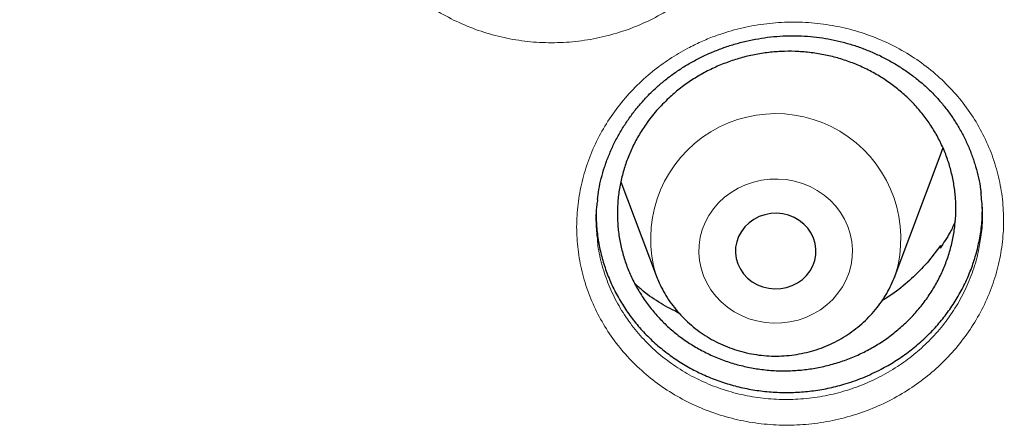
# Model space of a CAD drawing. Header units: millimetres. Extents: x 8 to 778, y 12 to 1829.
# Tile 294 of 335: x 379.47 to 389.25, y 1676.36 to 1680.41. Entities that reach past the tile are written whole.
import ezdxf

# ---------------------------------------------------------------- set-up
doc = ezdxf.new("R2010")
doc.units = ezdxf.units.MM

msp = doc.modelspace()

# ---------------------------------------------------------------- linework, layer by layer
at = {"color": 7, "linetype": 'Continuous', "lineweight": 30}
for p, q in [((388.6172, 1679.0557), (388.6457, 1679.1383)), ((388.1702, 1677.8675), (388.6172, 1679.0557)), ((385.4438, 1678.7984), (385.794, 1677.8675)), ((388.6157, 1678.1373), (388.6204, 1678.164)), ((388.6204, 1678.164), (388.624, 1678.15)), ((385.7945, 1677.8664), (385.7982, 1677.8567)), ((388.1702, 1677.8675), (388.173, 1677.875))]:
    msp.add_line(p, q, dxfattribs=at)
at = {"color": 8, "linetype": 'Continuous', "lineweight": 0, "flags": 128}
msp.add_lwpolyline([(386.2645, 1677.8639), (386.297, 1677.7926), (386.3374, 1677.7249), (386.3855, 1677.6618), (386.4405, 1677.6039), (386.5019, 1677.5519), (386.5689, 1677.5065), (386.6408, 1677.4681), (386.7166, 1677.4372), (386.7956, 1677.4142), (386.8767, 1677.3994), (386.9591, 1677.3929), (387.0418, 1677.3947), (387.1238, 1677.405), (387.2041, 1677.4235), (387.2818, 1677.45), (387.3559, 1677.4843), (387.4257, 1677.5258), (387.4903, 1677.5743), (387.549, 1677.6289), (387.601, 1677.6893), (387.6457, 1677.7545), (387.6827, 1677.8239), (387.7114, 1677.8966), (387.7316, 1677.9719), (387.743, 1678.0487), (387.7455, 1678.1262), (387.7391, 1678.2036), (387.7237, 1678.2798), (387.6997, 1678.354), (387.6673, 1678.4254), (387.6268, 1678.493), (387.5787, 1678.5562), (387.5237, 1678.6141), (387.4623, 1678.666), (387.3953, 1678.7115), (387.3235, 1678.7499), (387.2476, 1678.7807), (387.1686, 1678.8037), (387.0875, 1678.8186), (387.0051, 1678.8251), (386.9224, 1678.8232), (386.8405, 1678.813), (386.7602, 1678.7945), (386.6825, 1678.768), (386.6083, 1678.7337), (386.5385, 1678.6921), (386.4739, 1678.6437), (386.4152, 1678.589), (386.3632, 1678.5287), (386.3185, 1678.4635), (386.2815, 1678.3941), (386.2528, 1678.3213), (386.2326, 1678.2461), (386.2212, 1678.1693), (386.2187, 1678.0917), (386.2251, 1678.0144), (386.2405, 1677.9382), (386.2645, 1677.8639)], dxfattribs=at)
at = {"color": 7, "linetype": 'Continuous', "lineweight": 30, "flags": 128}
msp.add_lwpolyline([(386.6062, 1677.9806), (386.6308, 1677.9295), (386.6633, 1677.8824), (386.7028, 1677.8403), (386.7486, 1677.8043), (386.7996, 1677.775), (386.8547, 1677.7532), (386.9126, 1677.7394), (386.9721, 1677.7338), (387.0318, 1677.7366), (387.0904, 1677.7477), (387.1466, 1677.7669), (387.1991, 1677.7937), (387.2468, 1677.8276), (387.2885, 1677.8678), (387.3234, 1677.9133), (387.3507, 1677.9632), (387.3697, 1678.0164), (387.3801, 1678.0716), (387.3816, 1678.1277), (387.3742, 1678.1833), (387.358, 1678.2373), (387.3334, 1678.2885), (387.301, 1678.3356), (387.2614, 1678.3776), (387.2156, 1678.4137), (387.1646, 1678.4429), (387.1095, 1678.4647), (387.0516, 1678.4786), (386.9921, 1678.4841), (386.9324, 1678.4813), (386.8738, 1678.4702), (386.8176, 1678.4511), (386.7651, 1678.4242), (386.7174, 1678.3904), (386.6757, 1678.3502), (386.6408, 1678.3047), (386.6135, 1678.2548), (386.5945, 1678.2016), (386.5841, 1678.1463), (386.5826, 1678.0903), (386.59, 1678.0346), (386.6062, 1677.9806)], dxfattribs=at)
at = {"color": 8, "linetype": 'Continuous', "lineweight": 0}
msp.add_arc((386.9824, 1678.232), 1.2429, 343.31074, 197.10512, dxfattribs=at)
for points, knots in [([(374.4372, 1707.7458), (374.9494, 1707.7397), (375.9737, 1707.7275), (377.5073, 1707.6288), (379.0349, 1707.4715), (380.5537, 1707.2502), (382.0516, 1706.9684), (383.5261, 1706.6277), (384.9748, 1706.2299), (386.4038, 1705.7738), (387.819, 1705.2571), (389.2173, 1704.6796), (390.5954, 1704.0412), (391.9422, 1703.3466), (393.2551, 1702.597), (394.524, 1701.7988), (395.7473, 1700.9546), (396.9235, 1700.067), (398.0577, 1699.1326), (399.1544, 1698.1471), (400.2107, 1697.1115), (401.2235, 1696.027), (402.1844, 1694.9016), (403.0917, 1693.7378), (403.9385, 1692.5447), (404.7243, 1691.3256), (405.4489, 1690.0833), (406.1156, 1688.8127), (406.7269, 1687.5085), (407.2804, 1686.1725), (407.7736, 1684.8069), (408.2025, 1683.4222), (408.5657, 1682.0212), (408.8623, 1680.615), (409.0877, 1679.2063), (409.2271, 1678.0849), (409.2687, 1677.4296), (409.2804, 1677.2455)], [0, 0, 0, 0, 0.0292964, 0.0585927, 0.0878891, 0.1171854, 0.1464818, 0.1752551, 0.2040284, 0.2328017, 0.261575, 0.2908713, 0.3201677, 0.3494641, 0.3787604, 0.4080568, 0.4368301, 0.4656034, 0.4943767, 0.52315, 0.5524463, 0.5817427, 0.611039, 0.6403354, 0.6696318, 0.6984051, 0.7271784, 0.7559517, 0.7847249, 0.8140213, 0.8433177, 0.872614, 0.9019104, 0.9312068, 0.95998, 0.9887533, 1, 1, 1, 1]), ([(374.4372, 1706.3241), (373.9406, 1706.3182), (372.9475, 1706.3064), (371.4606, 1706.2107), (369.9795, 1706.0582), (368.5071, 1705.8436), (367.0548, 1705.5704), (365.6252, 1705.2401), (364.2206, 1704.8544), (362.8351, 1704.4122), (361.463, 1703.9113), (360.1073, 1703.3514), (358.7712, 1702.7324), (357.4655, 1702.0589), (356.1925, 1701.3322), (354.9622, 1700.5583), (353.7762, 1699.7398), (352.6359, 1698.8792), (351.5362, 1697.9733), (350.4729, 1697.0178), (349.4488, 1696.0138), (348.4669, 1694.9623), (347.5352, 1693.8712), (346.6556, 1692.7428), (345.8346, 1691.5861), (345.0727, 1690.4041), (344.3702, 1689.1996), (343.7238, 1687.9678), (343.1311, 1686.7033), (342.5945, 1685.408), (342.1162, 1684.084), (341.7005, 1682.7415), (341.3481, 1681.3831), (341.0614, 1680.0197), (340.8397, 1678.6541), (340.6819, 1677.2891), (340.5872, 1675.919), (340.5554, 1674.538), (340.5879, 1673.1486), (340.6862, 1671.7536), (340.8497, 1670.3641), (341.0782, 1668.9826), (341.3694, 1667.6201), (341.7215, 1666.2788), (342.1326, 1664.9611), (342.6039, 1663.6612), (343.1379, 1662.3739), (343.7346, 1661.102), (344.3944, 1659.8485), (345.1123, 1658.6234), (345.8868, 1657.4291), (346.7117, 1656.2749), (347.5841, 1655.1621), (348.5014, 1654.0923), (349.467, 1653.0606), (350.4854, 1652.0629), (351.5556, 1651.1021), (352.6764, 1650.1809), (353.8393, 1649.3068), (355.042, 1648.4816), (356.2749, 1647.7113), (357.5348, 1646.9965), (358.8186, 1646.3374), (360.1316, 1645.7309), (361.4794, 1645.1749), (362.86, 1644.6714), (364.2712, 1644.2228), (365.7022, 1643.8327), (367.15, 1643.5021), (368.6032, 1643.2331), (370.0587, 1643.0251), (371.5137, 1642.8771), (372.9741, 1642.7882), (374.4461, 1642.7584), (375.9269, 1642.7889), (377.4138, 1642.8811), (378.8949, 1643.0345), (380.3673, 1643.2488), (381.8197, 1643.5221), (383.2493, 1643.8525), (384.6538, 1644.2381), (386.0393, 1644.6803), (387.4114, 1645.1813), (388.7671, 1645.7412), (390.1032, 1646.3601), (391.409, 1647.0336), (392.6819, 1647.7603), (393.9122, 1648.5342), (395.0982, 1649.3527), (396.2386, 1650.2133), (397.3382, 1651.1193), (398.4016, 1652.0747), (399.4257, 1653.0787), (400.4076, 1654.1303), (401.3392, 1655.2213), (402.2189, 1656.3497), (403.0399, 1657.5064), (403.8017, 1658.6885), (404.5043, 1659.8929), (405.1507, 1661.1248), (405.7434, 1662.3892), (406.28, 1663.6845), (406.7582, 1665.0086), (407.1739, 1666.3511), (407.5263, 1667.7094), (407.813, 1669.0728), (408.0348, 1670.4384), (408.1925, 1671.8034), (408.2873, 1673.1736), (408.3191, 1674.5546), (408.2865, 1675.9439), (408.1883, 1677.3389), (408.0247, 1678.7284), (407.7963, 1680.1099), (407.505, 1681.4725), (407.1529, 1682.8137), (406.7418, 1684.1315), (406.2705, 1685.4313), (405.7366, 1686.7187), (405.1398, 1687.9906), (404.48, 1689.2441), (403.7622, 1690.4691), (402.9876, 1691.6634), (402.1627, 1692.8177), (401.2903, 1693.9304), (400.3731, 1695.0003), (399.4074, 1696.032), (398.389, 1697.0296), (397.3189, 1697.9904), (396.198, 1698.9116), (395.0351, 1699.7857), (393.8324, 1700.611), (392.5995, 1701.3812), (391.3396, 1702.096), (390.0558, 1702.7551), (388.7428, 1703.3616), (387.395, 1703.9176), (386.0144, 1704.4211), (384.6032, 1704.8698), (383.1723, 1705.2598), (381.7244, 1705.5904), (380.2712, 1705.8593), (378.8157, 1706.0676), (377.3607, 1706.2147), (375.9003, 1706.307), (374.9249, 1706.3184), (374.4372, 1706.3241)], [0, 0, 0, 0, 0.007, 0.014, 0.021, 0.028, 0.035, 0.041875, 0.04875, 0.055625, 0.0625, 0.0695, 0.0765, 0.0835, 0.0905, 0.0975, 0.104375, 0.11125, 0.118125, 0.125, 0.132, 0.139, 0.146, 0.153, 0.16, 0.166875, 0.17375, 0.180625, 0.1875, 0.1945, 0.2015, 0.2085, 0.2155, 0.2225, 0.229375, 0.23625, 0.243125, 0.25, 0.257, 0.264, 0.271, 0.278, 0.285, 0.291875, 0.29875, 0.305625, 0.3125, 0.3195, 0.3265, 0.3335, 0.3405, 0.3475, 0.354375, 0.36125, 0.368125, 0.375, 0.382, 0.389, 0.396, 0.403, 0.41, 0.416875, 0.42375, 0.430625, 0.4375, 0.4445, 0.4515, 0.4585, 0.4655, 0.4725, 0.479375, 0.48625, 0.493125, 0.5, 0.507, 0.514, 0.521, 0.528, 0.535, 0.541875, 0.54875, 0.555625, 0.5625, 0.5695, 0.5765, 0.5835, 0.5905, 0.5975, 0.604375, 0.61125, 0.618125, 0.625, 0.632, 0.639, 0.646, 0.653, 0.66, 0.666875, 0.67375, 0.680625, 0.6875, 0.6945, 0.7015, 0.7085, 0.7155, 0.7225, 0.729375, 0.73625, 0.743125, 0.75, 0.757, 0.764, 0.771, 0.778, 0.785, 0.791875, 0.79875, 0.805625, 0.8125, 0.8195, 0.8265, 0.8335, 0.8405, 0.8475, 0.854375, 0.86125, 0.868125, 0.875, 0.882, 0.889, 0.896, 0.903, 0.91, 0.916875, 0.92375, 0.930625, 0.9375, 0.9445, 0.9515, 0.9585, 0.9655, 0.9725, 0.979375, 0.98625, 0.993125, 1, 1, 1, 1]), ([(383.0941, 1683.3932), (383.1242, 1683.4294), (383.1844, 1683.5019), (383.3055, 1683.6245), (383.4608, 1683.7571), (383.656, 1683.8897), (383.8652, 1684.0011), (384.0863, 1684.0892), (384.316, 1684.1538), (384.5518, 1684.1938), (384.7907, 1684.2079), (385.0297, 1684.1968), (385.2655, 1684.1606), (385.4949, 1684.0989), (385.7152, 1684.0134), (385.9239, 1683.9051), (386.1177, 1683.7746), (386.2947, 1683.6245), (386.4529, 1683.4565), (386.5893, 1683.2722), (386.7033, 1683.0745), (386.7933, 1682.8658), (386.8573, 1682.6481), (386.8954, 1682.4248), (386.9069, 1682.1987), (386.8911, 1681.9726), (386.8493, 1681.7495), (386.7827, 1681.5358), (386.6934, 1681.3341), (386.5825, 1681.142), (386.4474, 1680.9588), (386.2889, 1680.7877), (386.1116, 1680.6341), (385.9172, 1680.5005), (385.7086, 1680.3881), (385.4884, 1680.2981), (385.2589, 1680.2325), (385.0233, 1680.1913), (384.7847, 1680.1751), (384.5461, 1680.185), (384.3105, 1680.2199), (384.0806, 1680.2795), (383.8597, 1680.3638), (383.6503, 1680.471), (383.4552, 1680.5996), (383.2774, 1680.7488), (383.1185, 1680.9157), (382.9799, 1681.0987), (382.8645, 1681.2961), (382.7732, 1681.505), (382.7069, 1681.7223), (382.6675, 1681.9456), (382.6546, 1682.1717), (382.6682, 1682.398), (382.7091, 1682.6214), (382.7756, 1682.8393), (382.8643, 1683.0417), (382.9698, 1683.2277), (383.0527, 1683.338), (383.0941, 1683.3932)], [0, 0, 0, 0, 0.010883, 0.021766, 0.039632, 0.057554, 0.075419, 0.093289, 0.111215, 0.129084, 0.146996, 0.164966, 0.182878, 0.200765, 0.218709, 0.236596, 0.254468, 0.272397, 0.290269, 0.308128, 0.326043, 0.343901, 0.361783, 0.379722, 0.397605, 0.415447, 0.433345, 0.451185, 0.468077, 0.484969, 0.502833, 0.520754, 0.538619, 0.556478, 0.574394, 0.592253, 0.610138, 0.628081, 0.645966, 0.663844, 0.68178, 0.699658, 0.717546, 0.735491, 0.753379, 0.771227, 0.789132, 0.80698, 0.824894, 0.842866, 0.860782, 0.878658, 0.896592, 0.914469, 0.93231, 0.950208, 0.96805, 0.984025, 1, 1, 1, 1]), ([(386.109, 1680.1247), (386.1519, 1680.1463), (386.2377, 1680.1897), (386.4005, 1680.2558), (386.5984, 1680.3178), (386.8327, 1680.3647), (387.0706, 1680.3868), (387.3092, 1680.383), (387.5456, 1680.3545), (387.7769, 1680.3012), (388, 1680.2229), (388.2123, 1680.1216), (388.4109, 1679.9984), (388.5928, 1679.8544), (388.7562, 1679.6921), (388.8992, 1679.5134), (389.0193, 1679.32), (389.1157, 1679.1151), (389.1872, 1678.901), (389.232, 1678.6803), (389.2507, 1678.4559), (389.2428, 1678.2305), (389.2076, 1678.007), (389.1463, 1677.788), (389.0597, 1677.5767), (388.9484, 1677.3758), (388.8147, 1677.1876), (388.6624, 1677.0174), (388.4947, 1676.8669), (388.3115, 1676.7333), (388.1101, 1676.6172), (387.8927, 1676.5212), (387.6657, 1676.4482), (387.4318, 1676.4002), (387.1941, 1676.3769), (386.9554, 1676.3785), (386.7188, 1676.4061), (386.4871, 1676.4583), (386.2635, 1676.5345), (386.051, 1676.6347), (385.8519, 1676.7566), (385.6687, 1676.8988), (385.5043, 1677.0602), (385.3601, 1677.2382), (385.2381, 1677.4303), (385.1406, 1677.6347), (385.0679, 1677.8481), (385.0205, 1678.0684), (385.0005, 1678.2931), (385.0072, 1678.5191), (385.0403, 1678.7433), (385.1003, 1678.9627), (385.1856, 1679.1745), (385.2951, 1679.3764), (385.4281, 1679.5653), (385.5821, 1679.7394), (385.7495, 1679.8907), (385.9252, 1680.0206), (386.0477, 1680.09), (386.109, 1680.1247)], [0, 0, 0, 0, 0.010891, 0.021781, 0.039648, 0.057571, 0.075436, 0.093306, 0.111232, 0.1291, 0.147011, 0.164979, 0.18289, 0.200775, 0.218718, 0.236603, 0.254474, 0.272401, 0.290272, 0.30813, 0.326045, 0.343902, 0.361785, 0.379725, 0.397608, 0.415452, 0.433352, 0.451193, 0.468088, 0.484983, 0.502848, 0.52077, 0.538635, 0.556495, 0.574411, 0.592271, 0.610155, 0.628097, 0.645982, 0.663858, 0.681792, 0.699668, 0.717555, 0.735498, 0.753385, 0.771231, 0.789135, 0.806982, 0.824896, 0.842868, 0.860783, 0.878661, 0.896596, 0.914474, 0.932317, 0.950217, 0.96806, 0.98403, 1, 1, 1, 1]), ([(385.2117, 1678.2106), (385.213, 1678.1943), (385.2196, 1678.1105), (385.256, 1677.9621), (385.3203, 1677.7687), (385.409, 1677.5838), (385.5193, 1677.4099), (385.6498, 1677.2489), (385.7986, 1677.1029), (385.9644, 1676.9744), (386.1446, 1676.8643), (386.3369, 1676.7739), (386.5394, 1676.7051), (386.749, 1676.6582), (386.9632, 1676.6336), (387.1792, 1676.6324), (387.3943, 1676.6538), (387.606, 1676.6976), (387.8114, 1676.764), (388.0081, 1676.8513), (388.1904, 1676.9567), (388.3562, 1677.0779), (388.5081, 1677.2145), (388.6459, 1677.3689), (388.7669, 1677.5395), (388.8678, 1677.7215), (388.9455, 1677.9131), (388.9991, 1678.0969), (389.0153, 1678.2177), (389.0224, 1678.2706)], [0, 0, 0, 0, 0.00928, 0.047792, 0.086426, 0.124936, 0.163518, 0.202224, 0.240806, 0.279374, 0.318065, 0.356633, 0.395216, 0.433922, 0.472504, 0.511033, 0.549685, 0.588214, 0.62675, 0.665409, 0.703944, 0.740419, 0.776894, 0.815382, 0.853996, 0.89249, 0.931063, 0.96976, 1, 1, 1, 1])]:
    msp.add_open_spline(points, degree=3, knots=knots, dxfattribs=at)
at = {"color": 7, "linetype": 'Continuous', "lineweight": 30}
for points, knots in [([(341.9115, 1678.1609), (341.9236, 1678.2583), (341.9553, 1678.5133), (342.0154, 1678.9249), (342.0909, 1679.3956), (342.1744, 1679.8651), (342.2656, 1680.3334), (342.3645, 1680.8003), (342.4712, 1681.2656), (342.5855, 1681.7294), (342.7074, 1682.1915), (342.837, 1682.6517), (342.9742, 1683.11), (343.1189, 1683.5662), (343.2712, 1684.0203), (343.4309, 1684.4721), (343.5981, 1684.9215), (343.7727, 1685.3685), (343.9546, 1685.8128), (344.1439, 1686.2545), (344.3405, 1686.6933), (344.5442, 1687.1293), (344.7552, 1687.5622), (344.9733, 1687.992), (345.1984, 1688.4186), (345.4306, 1688.8419), (345.6697, 1689.2617), (345.9158, 1689.678), (346.1687, 1690.0907), (346.4284, 1690.4996), (346.6948, 1690.9048), (346.9679, 1691.306), (347.2475, 1691.7032), (347.5337, 1692.0963), (347.8264, 1692.4851), (348.1255, 1692.8697), (348.4308, 1693.2499), (348.7424, 1693.6256), (349.0602, 1693.9967), (349.3841, 1694.3631), (349.714, 1694.7249), (350.0498, 1695.0817), (350.3915, 1695.4337), (350.7389, 1695.7806), (351.0921, 1696.1224), (351.4508, 1696.4591), (351.8151, 1696.7905), (352.1848, 1697.1166), (352.5598, 1697.4373), (352.9401, 1697.7525), (353.3256, 1698.0621), (353.7161, 1698.3661), (354.1116, 1698.6643), (354.512, 1698.9568), (354.9171, 1699.2434), (355.327, 1699.5241), (355.7414, 1699.7988), (356.1603, 1700.0675), (356.5837, 1700.33), (357.0112, 1700.5864), (357.443, 1700.8365), (357.8789, 1701.0803), (358.3187, 1701.3178), (358.7624, 1701.5488), (359.2099, 1701.7733), (359.661, 1701.9913), (360.1157, 1702.2028), (360.5738, 1702.4076), (361.0353, 1702.6057), (361.4999, 1702.7971), (361.9677, 1702.9817), (362.4384, 1703.1595), (362.9121, 1703.3304), (363.3885, 1703.4945), (363.8675, 1703.6515), (364.3491, 1703.8017), (364.8332, 1703.9447), (365.3195, 1704.0808), (365.808, 1704.2097), (366.2986, 1704.3316), (366.7911, 1704.4463), (367.2855, 1704.5538), (367.7816, 1704.6541), (368.2793, 1704.7472), (368.7784, 1704.8331), (369.279, 1704.9117), (369.7807, 1704.983), (370.2836, 1705.047), (370.7875, 1705.1037), (371.2922, 1705.1531), (371.7977, 1705.1951), (372.3039, 1705.2298), (372.8105, 1705.2571), (373.3176, 1705.2771), (373.8249, 1705.2897), (374.3324, 1705.2949), (374.8398, 1705.2927), (375.3472, 1705.2832), (375.8544, 1705.2663), (376.3612, 1705.242), (376.8676, 1705.2104), (377.3734, 1705.1714), (377.8785, 1705.125), (378.3827, 1705.0714), (378.886, 1705.0104), (379.3882, 1704.9421), (379.8893, 1704.8665), (380.389, 1704.7836), (380.8873, 1704.6935), (381.3841, 1704.5961), (381.8792, 1704.4916), (382.3725, 1704.3799), (382.8639, 1704.261), (383.3533, 1704.1349), (383.8405, 1704.0018), (384.3255, 1703.8617), (384.8081, 1703.7144), (385.2882, 1703.5602), (385.7657, 1703.3991), (386.2405, 1703.231), (386.7125, 1703.056), (387.1815, 1702.8742), (387.6474, 1702.6857), (388.1102, 1702.4903), (388.5697, 1702.2883), (389.0258, 1702.0796), (389.4784, 1701.8643), (389.9274, 1701.6424), (390.3726, 1701.4141), (390.8141, 1701.1793), (391.2516, 1700.9381), (391.6851, 1700.6906), (392.1144, 1700.4368), (392.5395, 1700.1769), (392.9602, 1699.9107), (393.3765, 1699.6385), (393.7883, 1699.3603), (394.1954, 1699.0761), (394.5977, 1698.7861), (394.9953, 1698.4902), (395.3878, 1698.1886), (395.7754, 1697.8813), (396.1578, 1697.5684), (396.535, 1697.25), (396.9069, 1696.9262), (397.2735, 1696.597), (397.6345, 1696.2625), (397.99, 1695.9228), (398.3398, 1695.5779), (398.6838, 1695.2281), (399.0221, 1694.8732), (399.3544, 1694.5135), (399.6808, 1694.1491), (400.0011, 1693.7799), (400.3153, 1693.4061), (400.6232, 1693.0277), (400.9249, 1692.645), (401.2202, 1692.2579), (401.5091, 1691.8666), (401.7914, 1691.4711), (402.0672, 1691.0715), (402.3364, 1690.668), (402.5989, 1690.2607), (402.8546, 1689.8495), (403.1035, 1689.4347), (403.3455, 1689.0163), (403.5806, 1688.5945), (403.8086, 1688.1693), (404.0297, 1687.7408), (404.2436, 1687.3092), (404.4503, 1686.8745), (404.6499, 1686.4369), (404.8422, 1685.9964), (405.0272, 1685.5531), (405.2048, 1685.1072), (405.3751, 1684.6588), (405.5379, 1684.208), (405.6932, 1683.7549), (405.8411, 1683.2995), (405.9814, 1682.8421), (406.1141, 1682.3827), (406.2393, 1681.9214), (406.3568, 1681.4583), (406.4666, 1680.9936), (406.5687, 1680.5273), (406.6631, 1680.0597), (406.7498, 1679.5907), (406.8288, 1679.1205), (406.8996, 1678.6491), (406.955, 1678.2428), (406.9837, 1677.9932), (406.9942, 1677.9015)], [0, 0, 0, 0, 0.003286, 0.008601, 0.013916, 0.019231, 0.024547, 0.029862, 0.035177, 0.040492, 0.045807, 0.051122, 0.056437, 0.061752, 0.067067, 0.072382, 0.077697, 0.083012, 0.088327, 0.093642, 0.098956, 0.104271, 0.109586, 0.1149, 0.120215, 0.125529, 0.130844, 0.136158, 0.141473, 0.146787, 0.152101, 0.157415, 0.16273, 0.168044, 0.173358, 0.178672, 0.183986, 0.1893, 0.194614, 0.199927, 0.205241, 0.210555, 0.215868, 0.221182, 0.226496, 0.231809, 0.237123, 0.242436, 0.247749, 0.253063, 0.258376, 0.263689, 0.269003, 0.274316, 0.279629, 0.284942, 0.290255, 0.295568, 0.300881, 0.306194, 0.311507, 0.31682, 0.322133, 0.327445, 0.332758, 0.338071, 0.343384, 0.348696, 0.354009, 0.359322, 0.364634, 0.369947, 0.37526, 0.380572, 0.385885, 0.391197, 0.39651, 0.401822, 0.407135, 0.412447, 0.417759, 0.423072, 0.428384, 0.433697, 0.439009, 0.444321, 0.449634, 0.454946, 0.460258, 0.465571, 0.470883, 0.476195, 0.481508, 0.48682, 0.492132, 0.497444, 0.502757, 0.508069, 0.513381, 0.518694, 0.524006, 0.529318, 0.53463, 0.539943, 0.545255, 0.550567, 0.55588, 0.561192, 0.566504, 0.571817, 0.577129, 0.582441, 0.587754, 0.593066, 0.598379, 0.603691, 0.609003, 0.614316, 0.619628, 0.624941, 0.630253, 0.635566, 0.640878, 0.646191, 0.651504, 0.656816, 0.662129, 0.667442, 0.672754, 0.678067, 0.68338, 0.688692, 0.694005, 0.699318, 0.704631, 0.709944, 0.715257, 0.72057, 0.725883, 0.731196, 0.736509, 0.741822, 0.747135, 0.752449, 0.757762, 0.763075, 0.768388, 0.773702, 0.779015, 0.784329, 0.789642, 0.794956, 0.80027, 0.805583, 0.810897, 0.816211, 0.821525, 0.826838, 0.832152, 0.837466, 0.84278, 0.848094, 0.853409, 0.858723, 0.864037, 0.869351, 0.874666, 0.87998, 0.885294, 0.890609, 0.895923, 0.901238, 0.906553, 0.911867, 0.917182, 0.922497, 0.927812, 0.933126, 0.938441, 0.943756, 0.949071, 0.954386, 0.959701, 0.965016, 0.970331, 0.975647, 0.980962, 0.986277, 0.991592, 0.996907, 1, 1, 1, 1]), ([(385.8766, 1679.803), (385.8921, 1679.8153), (385.9384, 1679.8521), (386.0193, 1679.9093), (386.1209, 1679.9726), (386.2271, 1680.03), (386.3375, 1680.0815), (386.4517, 1680.1266), (386.5689, 1680.165), (386.6885, 1680.1965), (386.8098, 1680.2209), (386.9321, 1680.238), (387.0546, 1680.2477), (387.1766, 1680.25), (387.2975, 1680.2449), (387.4168, 1680.2323), (387.535, 1680.2126), (387.6524, 1680.1856), (387.7688, 1680.1514), (387.8834, 1680.11), (387.9955, 1680.0617), (388.1043, 1680.0068), (388.209, 1679.9455), (388.3088, 1679.8784), (388.4031, 1679.8059), (388.4914, 1679.7285), (388.5731, 1679.6466), (388.6484, 1679.5601), (388.7178, 1679.469), (388.7813, 1679.373), (388.8387, 1679.2724), (388.8894, 1679.1678), (388.9331, 1679.0598), (388.9697, 1678.9491), (388.9982, 1678.8361), (389.0158, 1678.7479), (389.0212, 1678.6971), (389.0226, 1678.6848)], [0, 0, 0, 0, 0.014571, 0.04357, 0.07271, 0.102053, 0.131577, 0.161245, 0.191014, 0.220832, 0.250629, 0.280344, 0.309924, 0.339325, 0.368509, 0.397399, 0.426293, 0.455544, 0.485099, 0.514896, 0.544858, 0.574903, 0.604931, 0.63484, 0.664554, 0.694008, 0.723157, 0.752049, 0.781124, 0.810537, 0.840203, 0.870075, 0.900097, 0.930208, 0.960343, 0.990422, 1, 1, 1, 1]), ([(385.92, 1679.6297), (385.9542, 1679.66), (386.0227, 1679.7207), (386.1359, 1679.802), (386.2567, 1679.8755), (386.3835, 1679.9389), (386.5148, 1679.9918), (386.6493, 1680.034), (386.7886, 1680.0658), (386.9293, 1680.0862), (387.0706, 1680.0954), (387.2117, 1680.0934), (387.3536, 1680.0801), (387.4933, 1680.0554), (387.6296, 1680.0198), (387.7613, 1679.9737), (387.8898, 1679.9167), (388.0118, 1679.8498), (388.1273, 1679.7734), (388.2347, 1679.6886), (388.3353, 1679.5943), (388.4264, 1679.4928), (388.5079, 1679.3842), (388.579, 1679.2702), (388.6404, 1679.1493), (388.6903, 1679.0246), (388.7287, 1678.8962), (388.7555, 1678.7658), (388.7707, 1678.632), (388.7738, 1678.4981), (388.7649, 1678.3643), (388.7443, 1678.2323), (388.7117, 1678.1006), (388.6677, 1677.9726), (388.6124, 1677.8484), (388.5468, 1677.7296), (388.4701, 1677.6149), (388.3838, 1677.5072), (388.2884, 1677.4066), (388.1852, 1677.3144), (388.0729, 1677.2295), (387.9541, 1677.1543), (387.8293, 1677.0888), (387.7, 1677.0335), (387.5648, 1676.9881), (387.427, 1676.9539), (387.2873, 1676.9308), (387.1465, 1676.9187), (387.0037, 1676.9179), (386.8618, 1676.9285), (386.722, 1676.9504), (386.5857, 1676.983), (386.4513, 1677.0269), (386.3224, 1677.0812), (386.1989, 1677.1456), (386.0824, 1677.2192), (385.9717, 1677.3028), (385.8697, 1677.3946), (385.7764, 1677.4943), (385.6928, 1677.6004), (385.6183, 1677.7143), (385.5547, 1677.8333), (385.5021, 1677.957), (385.4609, 1678.0838), (385.4309, 1678.2151), (385.4129, 1678.3478), (385.4069, 1678.4815), (385.4127, 1678.6146), (385.4305, 1678.7486), (385.4601, 1678.88), (385.5014, 1679.0088), (385.5535, 1679.1333), (385.6171, 1679.2549), (385.6975, 1679.3801), (385.7965, 1679.5078), (385.8787, 1679.5889), (385.92, 1679.6297)], [0, 0, 0, 0, 0.013191, 0.026474, 0.040046, 0.053717, 0.066908, 0.080336, 0.093763, 0.107434, 0.120626, 0.133909, 0.147481, 0.161154, 0.174343, 0.187769, 0.201195, 0.214865, 0.228051, 0.241473, 0.254895, 0.268561, 0.281743, 0.295161, 0.308579, 0.322241, 0.335421, 0.348836, 0.362252, 0.375911, 0.389091, 0.402507, 0.415922, 0.429582, 0.442764, 0.456183, 0.469601, 0.483264, 0.49645, 0.509873, 0.523295, 0.536962, 0.550152, 0.563578, 0.577004, 0.590675, 0.603866, 0.61715, 0.630722, 0.644394, 0.657585, 0.671011, 0.684438, 0.698109, 0.711296, 0.72472, 0.738143, 0.751811, 0.764994, 0.778413, 0.791832, 0.805495, 0.818675, 0.832091, 0.845507, 0.859167, 0.872347, 0.885762, 0.899177, 0.912837, 0.926018, 0.939435, 0.952853, 0.966514, 0.983164, 1, 1, 1, 1]), ([(385.2097, 1678.6203), (385.2142, 1678.6536), (385.2238, 1678.7245), (385.2479, 1678.8322), (385.28, 1678.9433), (385.3199, 1679.0531), (385.3673, 1679.161), (385.422, 1679.2663), (385.4837, 1679.3684), (385.552, 1679.4667), (385.6266, 1679.5605), (385.7071, 1679.6492), (385.7901, 1679.7305), (385.8487, 1679.7796), (385.8766, 1679.803)], [0, 0, 0, 0, 0.073996, 0.157743, 0.242136, 0.327065, 0.412394, 0.497968, 0.583619, 0.669129, 0.754348, 0.839147, 0.92343, 1, 1, 1, 1]), ([(389.0224, 1678.2706), (389.0248, 1678.2852), (389.0384, 1678.3669), (389.0406, 1678.5072), (389.028, 1678.6312), (389.0223, 1678.6877)], [0, 0, 0, 0, 0.105214, 0.59164, 1, 1, 1, 1]), ([(385.2118, 1678.6228), (385.209, 1678.6051), (385.1955, 1678.5197), (385.1933, 1678.381), (385.2061, 1678.2619), (385.2117, 1678.2106)], [0, 0, 0, 0, 0.129601, 0.624878, 1, 1, 1, 1]), ([(385.197, 1678.4875), (385.1983, 1678.4372), (385.2008, 1678.3351), (385.2222, 1678.1842), (385.2561, 1678.0353), (385.3029, 1677.8906), (385.363, 1677.7487), (385.4356, 1677.6126), (385.5201, 1677.4834), (385.6154, 1677.3618), (385.7225, 1677.2472), (385.8394, 1677.1421), (385.965, 1677.0472), (386.0979, 1676.9632), (386.2394, 1676.8893), (386.3868, 1676.8272), (386.5392, 1676.7774), (386.6948, 1676.74), (386.8551, 1676.7148), (387.0167, 1676.7027), (387.1787, 1676.7036), (387.3394, 1676.7171), (387.5002, 1676.7435), (387.6705, 1676.7861), (387.8493, 1676.8469), (387.9689, 1676.9052), (388.0291, 1676.9345)], [0, 0, 0, 0, 0.040358, 0.081854, 0.122089, 0.162674, 0.203542, 0.245077, 0.285398, 0.326, 0.36704, 0.408682, 0.448934, 0.489541, 0.530434, 0.571998, 0.612278, 0.652913, 0.693837, 0.735433, 0.7757, 0.816321, 0.85723, 0.898811, 0.94913, 1, 1, 1, 1]), ([(388.0291, 1676.9345), (388.0754, 1676.9601), (388.1683, 1677.0116), (388.2997, 1677.1031), (388.4247, 1677.2051), (388.5397, 1677.3164), (388.6435, 1677.4353), (388.7361, 1677.5616), (388.8183, 1677.6962), (388.8881, 1677.8365), (388.9448, 1677.9806), (388.9883, 1678.1277), (389.0186, 1678.2792), (389.0352, 1678.4186), (389.0356, 1678.5072), (389.0358, 1678.5439)], [0, 0, 0, 0, 0.077447, 0.155442, 0.23514, 0.315422, 0.392626, 0.470381, 0.54984, 0.629875, 0.707182, 0.78504, 0.863739, 0.943585, 1, 1, 1, 1]), ([(388.7652, 1678.3984), (388.749, 1678.3639), (388.7063, 1678.2734), (388.6503, 1678.1894), (388.6157, 1678.1373)], [0, 0, 0, 0, 0.380867, 1, 1, 1, 1]), ([(388.6204, 1678.164), (388.5768, 1678.1058), (388.4897, 1677.9892), (388.3339, 1677.8335), (388.1843, 1677.7069), (388.0804, 1677.642), (388.0394, 1677.6163)], [0, 0, 0, 0, 0.273492, 0.547846, 0.821337, 1, 1, 1, 1]), ([(385.7984, 1677.8561), (385.8067, 1677.8356), (385.8272, 1677.7853), (385.8665, 1677.708), (385.9167, 1677.6252), (385.9738, 1677.5466), (386.037, 1677.4724), (386.1062, 1677.4033), (386.1808, 1677.3396), (386.2605, 1677.2817), (386.3448, 1677.23), (386.4331, 1677.1849), (386.5248, 1677.1466), (386.6196, 1677.1153), (386.7166, 1677.0914), (386.8155, 1677.0749), (386.9154, 1677.066), (387.0158, 1677.0647), (387.1161, 1677.0711), (387.2155, 1677.0852), (387.3136, 1677.1068), (387.4096, 1677.1359), (387.5029, 1677.1722), (387.5929, 1677.2155), (387.6791, 1677.2657), (387.7609, 1677.3222), (387.8377, 1677.3849), (387.909, 1677.4532), (387.9745, 1677.5267), (388.0336, 1677.6049), (388.0863, 1677.6874), (388.1312, 1677.7737), (388.1599, 1677.8367), (388.1713, 1677.8714), (388.1727, 1677.8755)], [0, 0, 0, 0, 0.022069, 0.054092, 0.08614, 0.118234, 0.15038, 0.182582, 0.214844, 0.247165, 0.279545, 0.311982, 0.344472, 0.377011, 0.409594, 0.442216, 0.474871, 0.507551, 0.540251, 0.572961, 0.605674, 0.638382, 0.671078, 0.703752, 0.736398, 0.769007, 0.801571, 0.834085, 0.866543, 0.89894, 0.931274, 0.963544, 0.995752, 1, 1, 1, 1]), ([(386.0239, 1677.4898), (385.9628, 1677.5213), (385.8367, 1677.5863), (385.6901, 1677.6859), (385.6106, 1677.7581), (385.5846, 1677.7818)], [0, 0, 0, 0, 0.386747, 0.798866, 1, 1, 1, 1]), ([(339.5859, 1677.2304), (339.5836, 1677.1956), (339.5788, 1677.125), (339.5727, 1677.0081), (339.5658, 1676.8831), (339.5579, 1676.7517), (339.5498, 1676.6108), (339.5418, 1676.4596), (339.5333, 1676.2809), (339.5247, 1676.0723), (339.5167, 1675.8315), (339.5093, 1675.5424), (339.5041, 1675.2007), (339.5031, 1674.802), (339.5077, 1674.3744), (339.5201, 1673.8864), (339.5431, 1673.3443), (339.579, 1672.7586), (339.6264, 1672.1709), (339.6848, 1671.5855), (339.7541, 1671.0025), (339.8481, 1670.3217), (339.9742, 1669.545), (340.1409, 1668.6748), (340.2932, 1667.9859), (340.4166, 1667.4752), (340.5016, 1667.1398), (340.5889, 1666.8105), (340.676, 1666.4958), (340.7599, 1666.2041), (340.8388, 1665.939), (340.912, 1665.7002), (340.979, 1665.4876), (341.0391, 1665.3011), (341.0919, 1665.1405), (341.1369, 1665.0057), (341.172, 1664.9019), (341.1993, 1664.8221), (341.2229, 1664.7536), (341.2492, 1664.678), (341.2804, 1664.5887), (341.3172, 1664.4849), (341.3634, 1664.3556), (341.4205, 1664.1986), (341.4898, 1664.0114), (341.5689, 1663.8022), (341.6582, 1663.571), (341.7583, 1663.3182), (341.8678, 1663.049), (341.9836, 1662.7717), (342.1454, 1662.3945), (342.3553, 1661.9244), (342.6181, 1661.3658), (342.9175, 1660.76), (343.2562, 1660.1111), (343.6371, 1659.4234), (344.0288, 1658.7547), (344.4699, 1658.041), (344.9682, 1657.2809), (345.5301, 1656.4771), (346.1168, 1655.6887), (346.6534, 1655.0106), (347.1343, 1654.4323), (347.5564, 1653.9439), (348.0014, 1653.4489), (348.4702, 1652.9482), (348.929, 1652.4781), (349.3743, 1652.0389), (349.8027, 1651.631), (350.2479, 1651.222), (350.7095, 1650.813), (351.1239, 1650.4591), (351.4782, 1650.1656), (351.7603, 1649.9371), (352.0239, 1649.728), (352.2685, 1649.5376), (352.4936, 1649.3654), (352.7057, 1649.2059), (352.9027, 1649.0599), (353.0824, 1648.9287), (353.2185, 1648.8305), (353.314, 1648.7622), (353.3725, 1648.7206), (353.4223, 1648.6853), (353.4786, 1648.6455), (353.5541, 1648.5924), (353.6543, 1648.5224), (353.7768, 1648.4375), (353.9218, 1648.338), (354.0897, 1648.2241), (354.3688, 1648.0373), (354.7571, 1647.7838), (355.2531, 1647.4715), (355.763, 1647.1622), (356.2865, 1646.8566), (356.8238, 1646.5553), (357.4084, 1646.2406), (358.0429, 1645.9146), (358.729, 1645.5803), (359.4281, 1645.2582), (360.1693, 1644.9357), (360.9463, 1644.6188), (361.7577, 1644.3108), (362.565, 1644.0262), (363.3673, 1643.7645), (364.1592, 1643.5261), (364.9399, 1643.3099), (365.7097, 1643.1147), (366.4766, 1642.9376), (367.3205, 1642.7614), (368.2456, 1642.5916), (369.2527, 1642.4351), (370.2642, 1642.3062), (371.2793, 1642.205), (372.297, 1642.1318), (373.3165, 1642.0866), (374.3371, 1642.0696), (375.3577, 1642.081), (376.3775, 1642.1207), (377.3957, 1642.1885), (378.4113, 1642.2842), (379.4242, 1642.4077), (380.435, 1642.5592), (381.4378, 1642.7379), (382.4326, 1642.9434), (383.4187, 1643.1753), (384.4017, 1643.4353), (385.3104, 1643.7027), (386.1468, 1643.9718), (386.9158, 1644.2383), (387.6902, 1644.5265), (388.4766, 1644.8402), (389.2742, 1645.1807), (390.0821, 1645.5493), (390.8944, 1645.9448), (391.7101, 1646.368), (392.3714, 1646.7332), (392.8743, 1647.0234), (393.2126, 1647.2238), (393.5299, 1647.4164), (393.8253, 1647.5998), (394.0978, 1647.7726), (394.3478, 1647.9343), (394.5761, 1648.0845), (394.7845, 1648.2239), (394.9683, 1648.3487), (395.129, 1648.4591), (395.267, 1648.555), (395.3863, 1648.6387), (395.4817, 1648.7062), (395.5637, 1648.7645), (395.645, 1648.8227), (395.7417, 1648.8924), (395.8558, 1648.9752), (395.9872, 1649.0715), (396.1361, 1649.1817), (396.2989, 1649.3036), (396.4713, 1649.4345), (396.6494, 1649.5714), (396.8317, 1649.7134), (397.089, 1649.9168), (397.425, 1650.1884), (397.842, 1650.5361), (398.2741, 1650.9087), (398.7203, 1651.3069), (399.1794, 1651.7319), (399.6023, 1652.1386), (399.9872, 1652.5214), (400.327, 1652.8694), (400.6577, 1653.2181), (400.9727, 1653.5598), (401.2708, 1653.8923), (401.5683, 1654.2328), (401.8633, 1654.5798), (402.1539, 1654.9317), (402.4242, 1655.268), (402.6763, 1655.5898), (402.9107, 1655.8966), (403.1277, 1656.1875), (403.3265, 1656.4598), (403.5136, 1656.7214), (403.6997, 1656.987), (403.8947, 1657.2714), (404.1024, 1657.5814), (404.3217, 1657.9173), (404.5517, 1658.2795), (404.7916, 1658.6688), (405.0401, 1659.0857), (405.2766, 1659.4965), (405.4997, 1659.8975), (405.7086, 1660.2851), (405.9178, 1660.6866), (406.1211, 1661.0908), (406.3199, 1661.5004), (406.5101, 1661.9069), (406.6909, 1662.3085), (406.8561, 1662.6889), (407.0064, 1663.0477), (407.1429, 1663.3845), (407.2662, 1663.699), (407.3771, 1663.9908), (407.4624, 1664.2217), (407.5245, 1664.3933), (407.5651, 1664.507), (407.5988, 1664.6025), (407.6257, 1664.6794), (407.6471, 1664.7409), (407.6684, 1664.8027), (407.6945, 1664.8788), (407.7289, 1664.9801), (407.7707, 1665.1049), (407.8278, 1665.2777), (407.8986, 1665.497), (407.9811, 1665.7602), (408.0661, 1666.0401), (408.1529, 1666.3361), (408.2448, 1666.6615), (408.341, 1667.0175), (408.4408, 1667.4059), (408.5402, 1667.8148), (408.6384, 1668.2443), (408.7345, 1668.6947), (408.8278, 1669.1659), (408.9168, 1669.6563), (409.0116, 1670.231), (409.1047, 1670.8759), (409.1896, 1671.5786), (409.2564, 1672.2588), (409.3066, 1672.9162), (409.3416, 1673.5504), (409.3629, 1674.161), (409.3708, 1674.6768), (409.3708, 1675.1023), (409.367, 1675.4428), (409.3597, 1675.7696), (409.3498, 1676.078), (409.3384, 1676.361), (409.3263, 1676.6159), (409.3139, 1676.8434), (409.3017, 1677.045), (409.2927, 1677.1717), (409.2885, 1677.2304)], [0, 0, 0, 0, 0.000951, 0.00193, 0.003036, 0.004253, 0.00557, 0.006974, 0.008466, 0.010552, 0.012788, 0.015174, 0.018604, 0.022304, 0.026272, 0.03051, 0.035893, 0.041374, 0.046842, 0.052297, 0.05774, 0.063171, 0.071403, 0.079606, 0.08778, 0.090983, 0.094182, 0.097376, 0.100428, 0.103231, 0.105785, 0.10809, 0.110147, 0.111955, 0.113514, 0.114824, 0.115886, 0.116546, 0.117156, 0.117891, 0.118757, 0.119771, 0.120935, 0.122551, 0.124388, 0.126447, 0.128728, 0.13123, 0.133951, 0.136743, 0.139515, 0.145262, 0.150923, 0.1565, 0.163835, 0.171017, 0.178053, 0.185051, 0.193962, 0.202877, 0.211797, 0.220722, 0.226386, 0.232222, 0.238234, 0.244421, 0.250785, 0.255992, 0.261311, 0.266742, 0.272285, 0.27791, 0.281398, 0.284647, 0.287656, 0.290428, 0.29296, 0.295254, 0.297539, 0.299525, 0.301212, 0.302031, 0.302668, 0.303134, 0.303663, 0.304513, 0.305603, 0.306932, 0.308499, 0.310306, 0.312352, 0.317473, 0.322688, 0.327986, 0.333366, 0.338829, 0.344373, 0.351014, 0.357768, 0.364616, 0.371408, 0.379162, 0.386804, 0.394332, 0.401748, 0.409052, 0.416116, 0.423071, 0.429942, 0.436807, 0.445722, 0.454637, 0.463552, 0.472466, 0.481381, 0.490295, 0.49921, 0.508124, 0.517039, 0.525953, 0.534868, 0.543782, 0.552714, 0.561687, 0.570523, 0.5794, 0.588318, 0.597277, 0.604345, 0.611477, 0.618749, 0.626162, 0.633856, 0.641697, 0.649684, 0.657818, 0.6661, 0.66977, 0.673275, 0.676573, 0.679664, 0.682548, 0.68518, 0.687613, 0.689846, 0.691879, 0.693552, 0.69506, 0.696371, 0.697452, 0.698185, 0.699064, 0.700127, 0.701375, 0.702837, 0.704492, 0.706336, 0.708286, 0.710294, 0.712359, 0.714483, 0.719094, 0.723957, 0.729073, 0.73444, 0.74006, 0.745932, 0.750271, 0.754723, 0.75908, 0.763275, 0.767308, 0.77118, 0.775537, 0.779669, 0.783578, 0.787262, 0.79079, 0.794084, 0.797145, 0.799974, 0.80285, 0.805987, 0.809384, 0.813035, 0.816945, 0.821115, 0.825545, 0.830235, 0.834102, 0.838129, 0.842317, 0.846532, 0.850561, 0.854837, 0.85888, 0.862688, 0.866263, 0.869604, 0.872711, 0.875584, 0.878223, 0.879511, 0.880626, 0.881559, 0.88231, 0.882879, 0.883358, 0.884118, 0.885104, 0.886317, 0.887757, 0.890141, 0.892693, 0.895393, 0.898242, 0.901239, 0.90476, 0.908466, 0.912358, 0.916434, 0.920696, 0.925143, 0.929775, 0.934543, 0.941328, 0.94789, 0.954228, 0.960343, 0.966236, 0.971905, 0.977351, 0.980594, 0.983753, 0.986827, 0.989704, 0.992312, 0.994612, 0.996657, 0.99845, 1, 1, 1, 1])]:
    msp.add_open_spline(points, degree=3, knots=knots, dxfattribs=at)

doc.saveas('drawing.dxf')
